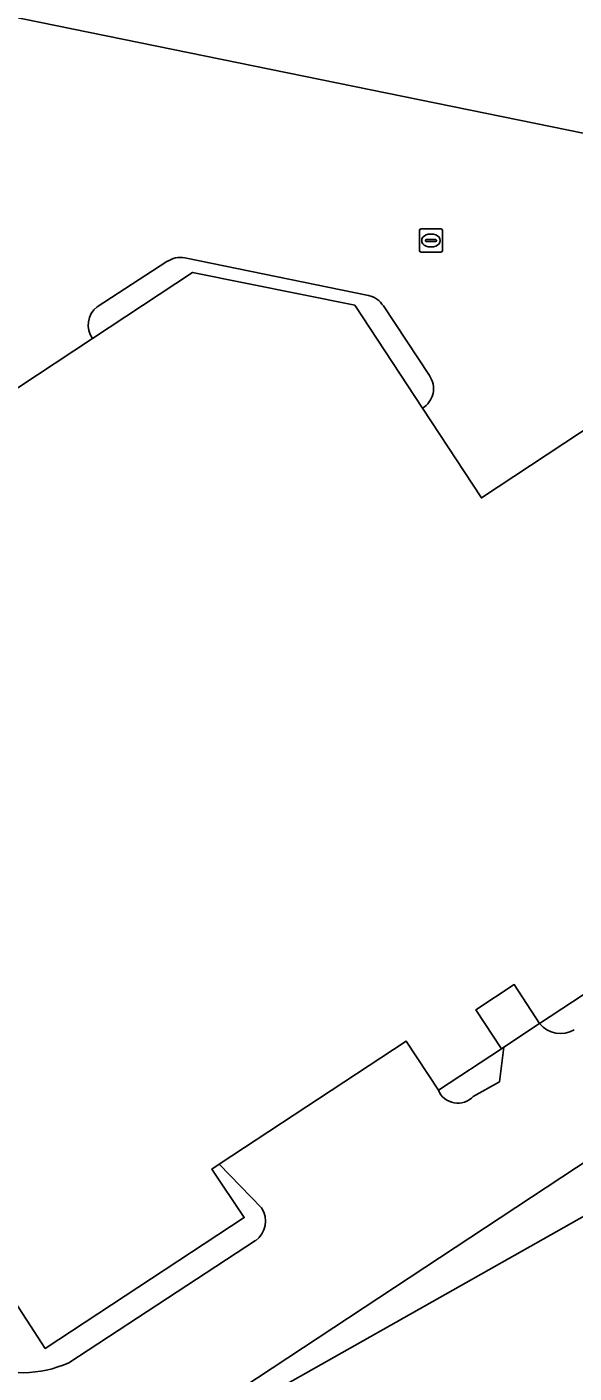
# Model space of a CAD drawing. Extents: x 157692 to 159674, y 381452 to 383291.
# Drawn here: x 158540.9 to 158564.5, y 381839.3 to 381897.4 of the extents above; entities that cross this region are included whole.
import ezdxf

# ---------------------------------------------------------------- set-up
doc = ezdxf.new("R2010")
doc.units = 0
for name, color, linetype in [('IMGEO_Erf', 7, 'Continuous'), ('IMGEO_Groenvoorziening', 7, 'Continuous'), ('IMGEO_Hek', 7, 'Continuous'), ('IMGEO_Kolk', 7, 'Continuous'), ('IMGEO_Pand', 7, 'Continuous'), ('IMGEO_Pand_overbouw', 7, 'Continuous'), ('IMGEO_Rijbaan_lokaal_open', 7, 'Continuous')]:
    doc.layers.add(name, color=color, linetype=linetype)

msp = doc.modelspace()

# ---------------------------------------------------------------- linework, layer by layer
at = {"layer": 'IMGEO_Erf'}
for points in [[(158619.967, 381933.766), (158531.41, 381951.745), (158531.337, 381951.328), (158527.076, 381930.395), (158526.979, 381929.968), (158615.514, 381911.988), (158610.974, 381889.66), (158521.989, 381907.761), (158519.358, 381908.296), (158519.249, 381907.758), (158521.88, 381907.221), (158521.747, 381906.56), (158522.438, 381906.42), (158521.44, 381901.704), (158605.613, 381884.536), (158603.321, 381882.983), (158605.616, 381882.584), (158607.227, 381882.467)], [(158518.732, 381858.285), (158517.01, 381857.37), (158504.286, 381882.924), (158493.241, 381906.447), (158489.697, 381919.532), (158491.006, 381912.128), (158492.315, 381907.092), (158494.143, 381902.22), (158495.939, 381898.528), (158500, 381890.423), (158502.7, 381885.02), (158531.243, 381827.901), (158531.578, 381827.232), (158583.05, 381856.25), (158584.118, 381856.969), (158601.416, 381868.614), (158606.244, 381872.139), (158624.725, 381886.233), (158683.269, 381931.316)], [(158546.912, 381887.286), (158543.893, 381885.331)], [(158555.626, 381885.826), (158547.689, 381887.449)], [(158543.684, 381883.956), (158548.022, 381886.817), (158555.038, 381885.408), (158557.964, 381880.953)], [(158558.261, 381882.362), (158556.272, 381885.37)], [(158608.117, 381877.893), (158604.832, 381878.508), (158602.781, 381878.926), (158600.249, 381871.572), (158571.859, 381852.914), (158542.283, 381833.42), (158535.864, 381830.026), (158522.416, 381857.337)], [(158571.64, 381860.01), (158563.033, 381854.362)], [(158560.162, 381851.212), (158561.293, 381851.85), (158561.487, 381853.348), (158561.377, 381853.276), (158558.651, 381851.487)], [(158551.006, 381846.395), (158549.176, 381848.284), (158548.853, 381848.072), (158550.257, 381845.977), (158541.65, 381840.326), (158538.554, 381845.067), (158538.48, 381845.18), (158536.435, 381843.619)], [(158542.664, 381839.707), (158550.739, 381844.981)]]:
    msp.add_lwpolyline(points, dxfattribs=at)
msp.add_lwpolyline([(158563.033, 381854.362), (158561.931, 381856.043), (158560.275, 381854.957), (158561.377, 381853.276), (158561.487, 381853.348)], close=True, dxfattribs=at)
for centre, radius, start, end in [((158547.505, 381886.391), 1.073, 80.14425, 123.5513), ((158544.516, 381884.533), 1.012, 127.97161, 214.74278), ((158555.389, 381884.805), 1.048, 32.6236, 76.94121), ((158557.466, 381881.794), 0.977, 300.65624, 35.53775), ((158563.935, 381855.092), 1.161, 218.97475, 300.40878), ((158559.494, 381851.829), 0.909, 202.06894, 317.30135), ((158550.136, 381845.827), 1.039, 305.45971, 33.15422), ((158540.631, 381844.307), 5.03, 204.02058, 293.84184)]:
    msp.add_arc(centre, radius, start, end, dxfattribs=at)
at = {"layer": 'IMGEO_Groenvoorziening'}
msp.add_lwpolyline([(158687.769, 381926.237), (158618.962, 381873.281), (158605.532, 381863.102), (158588.772, 381851.999), (158586.402, 381853.577), (158584.118, 381856.969), (158583.05, 381856.25), (158531.578, 381827.232), (158531.25, 381827.053), (158530.009, 381826.376), (158529.038, 381825.846), (158529.805, 381824.256), (158527.559, 381823.168), (158526.79, 381822.796), (158529.816, 381816.704), (158543.514, 381822.221), (158569.221, 381835.064), (158589.945, 381846.466), (158598.865, 381850.735), (158606.198, 381846.664), (158610.332, 381849.083), (158622.261, 381856.064)], dxfattribs=at)
at = {"layer": 'IMGEO_Hek'}
msp.add_lwpolyline([(158531.578, 381827.232), (158583.05, 381856.25), (158584.118, 381856.969)], dxfattribs=at)
at = {"layer": 'IMGEO_Kolk'}
for p, q in [((158557.83, 381887.771), (158557.83, 381888.623)), ((158557.905, 381888.697), (158558.757, 381888.697)), ((158558.089, 381888.191), (158558.089, 381888.203)), ((158558.132, 381888.24), (158558.53, 381888.24)), ((158558.318, 381888.477), (158558.343, 381888.477)), ((158558.573, 381888.203), (158558.573, 381888.191)), ((158558.831, 381888.623), (158558.831, 381887.771)), ((158558.757, 381887.697), (158557.905, 381887.697)), ((158558.527, 381888.154), (158558.129, 381888.154)), ((158558.341, 381887.917), (158558.316, 381887.917))]:
    msp.add_line(p, q, dxfattribs=at)
for points in [[(158557.83, 381887.771), (158557.83, 381888.623)], [(158557.905, 381888.697), (158558.757, 381888.697)], [(158558.831, 381888.623), (158558.831, 381887.771)], [(158558.757, 381887.697), (158557.905, 381887.697)]]:
    msp.add_lwpolyline(points, dxfattribs=at)
for centre, radius, start, end in [((158557.907, 381888.621), 0.0765, 91.55205, 178.44795), ((158557.907, 381888.621), 0.0765, 91.55205, 178.44795), ((158558.129, 381888.2), 0.0403, 85.87752, 175.75265), ((158558.534, 381888.202), 0.0386, 1.73085, 96.63898), ((158558.755, 381888.621), 0.0765, 1.55205, 88.44795), ((158558.755, 381888.621), 0.0765, 1.55205, 88.44795), ((158557.907, 381887.773), 0.0765, 181.55205, 268.44795), ((158557.907, 381887.773), 0.0765, 181.55205, 268.44795), ((158558.126, 381888.19), 0.0366, 178.93798, 274.71019), ((158558.53, 381888.197), 0.043, 264.86636, 352.45326), ((158558.755, 381887.773), 0.0765, 271.55205, 358.44795), ((158558.755, 381887.773), 0.0765, 271.55205, 358.44795)]:
    msp.add_arc(centre, radius, start, end, dxfattribs=at)
for centre, major_axis, ratio, start_param, end_param in [((158558.317, 381888.197), (-0.387, 0.002), 0.722429, 4.712389, 7.853982), ((158558.342, 381888.197), (-0.39, 0.002), 0.717154, 1.570796, 4.712389)]:
    msp.add_ellipse(centre, major_axis=major_axis, ratio=ratio, start_param=start_param, end_param=end_param, dxfattribs=at)
at = {"layer": 'IMGEO_Pand'}
for points in [[(158565.48, 381880.348), (158560.513, 381877.071), (158557.964, 381880.953), (158555.038, 381885.408), (158548.022, 381886.817), (158543.684, 381883.956), (158539.694, 381881.324)], [(158538.554, 381845.067), (158541.65, 381840.326), (158550.257, 381845.977), (158548.853, 381848.072), (158549.176, 381848.284), (158557.262, 381853.594), (158558.651, 381851.487), (158561.377, 381853.276), (158560.275, 381854.957), (158561.931, 381856.043), (158563.033, 381854.362), (158571.64, 381860.01)]]:
    msp.add_lwpolyline(points, dxfattribs=at)
at = {"layer": 'IMGEO_Pand_overbouw'}
msp.add_lwpolyline([(158563.033, 381854.362), (158561.931, 381856.043), (158560.275, 381854.957), (158561.377, 381853.276)], close=True, dxfattribs=at)
at = {"layer": 'IMGEO_Rijbaan_lokaal_open'}
for points in [[(158522.416, 381857.337), (158535.864, 381830.026), (158542.283, 381833.42), (158571.859, 381852.914), (158600.249, 381871.572), (158602.781, 381878.926), (158603.321, 381882.983), (158605.613, 381884.536), (158521.44, 381901.704)], [(158543.893, 381885.331), (158546.912, 381887.286)], [(158547.689, 381887.449), (158555.626, 381885.826)], [(158556.272, 381885.37), (158558.261, 381882.362)], [(158537.226, 381885.291), (158537.118, 381885.22), (158539.694, 381881.324), (158543.684, 381883.956)], [(158557.964, 381880.953), (158560.513, 381877.071)], [(158560.513, 381877.071), (158565.48, 381880.348)], [(158563.033, 381854.362), (158561.487, 381853.348), (158561.293, 381851.85), (158560.162, 381851.212)], [(158558.651, 381851.487), (158557.262, 381853.594), (158549.176, 381848.284), (158551.006, 381846.395)], [(158550.739, 381844.981), (158542.664, 381839.707)]]:
    msp.add_lwpolyline(points, dxfattribs=at)
for centre, radius, start, end in [((158547.505, 381886.391), 1.073, 80.14425, 123.5513), ((158544.516, 381884.533), 1.012, 127.97161, 214.74278), ((158555.389, 381884.805), 1.048, 32.6236, 76.94121), ((158557.466, 381881.794), 0.977, 300.65624, 35.53775), ((158563.935, 381855.092), 1.161, 218.97475, 300.40878), ((158559.494, 381851.829), 0.909, 202.06894, 317.30135), ((158550.136, 381845.827), 1.039, 305.45971, 33.15422), ((158540.631, 381844.307), 5.03, 204.02058, 293.84184)]:
    msp.add_arc(centre, radius, start, end, dxfattribs=at)

doc.saveas('drawing.dxf')
